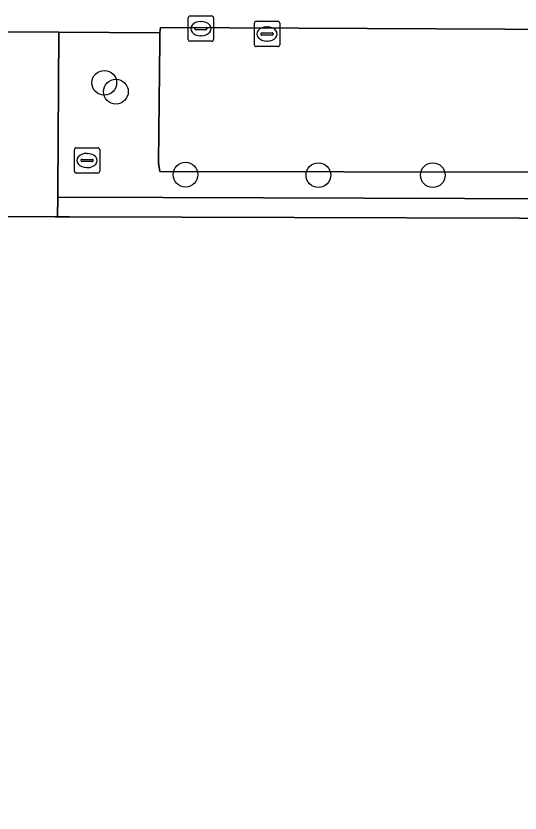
# Model space of a CAD drawing. Extents: x 161477 to 163040, y 383680 to 384871.
# Drawn here: x 162625.52 to 162645.44, y 384309.41 to 384340.9 of the extents above; entities that cross this region are included whole.
import ezdxf

# ---------------------------------------------------------------- set-up
doc = ezdxf.new("R2010")
doc.units = 0
for name, color, linetype in [('IMGEO_Boom', 7, 'Continuous'), ('IMGEO_Groenvoorziening', 7, 'Continuous'), ('IMGEO_Kolk', 7, 'Continuous'), ('IMGEO_Pand', 7, 'Continuous'), ('IMGEO_Parkeervlak_open', 7, 'Continuous'), ('IMGEO_Rijbaan_lokaal_open', 7, 'Continuous'), ('IMGEO_Rioolput', 7, 'Continuous'), ('IMGEO_Terreindeel_halfverhard', 7, 'Continuous'), ('IMGEO_Voetpad_open', 7, 'Continuous')]:
    doc.layers.add(name, color=color, linetype=linetype)

msp = doc.modelspace()

# ---------------------------------------------------------------- linework, layer by layer
at = {"layer": 'IMGEO_Boom'}
for centre in [(162629.01, 384338.26), (162629.47, 384337.91), (162632.22, 384334.63), (162637.47, 384334.61), (162641.99, 384334.61)]:
    msp.add_circle(centre, 0.489, dxfattribs=at)
at = {"layer": 'IMGEO_Groenvoorziening'}
msp.add_lwpolyline([(162653.019, 384334.718), (162631.203, 384334.755), (162631.164, 384334.999), (162631.156, 384335.123), (162631.206, 384339.91), (162631.208, 384340.238), (162627.215, 384340.258), (162627.178, 384333.962), (162627.175, 384333.735), (162631.336, 384333.722), (162655.154, 384333.649), (162655.154, 384333.742), (162655.154, 384333.874), (162652.967, 384333.881)], close=True, dxfattribs=at)
at = {"layer": 'IMGEO_Kolk'}
for p, q in [((162632.326, 384339.975), (162632.326, 384340.827)), ((162632.401, 384340.901), (162633.253, 384340.901)), ((162633.327, 384340.827), (162633.327, 384339.975)), ((162632.814, 384340.681), (162632.839, 384340.681)), ((162634.942, 384339.763), (162634.942, 384340.615)), ((162635.017, 384340.689), (162635.869, 384340.689)), ((162635.943, 384340.615), (162635.943, 384339.763)), ((162632.585, 384340.395), (162632.585, 384340.407)), ((162633.023, 384340.358), (162632.625, 384340.358)), ((162632.628, 384340.444), (162633.026, 384340.444)), ((162633.069, 384340.407), (162633.069, 384340.395)), ((162635.201, 384340.183), (162635.201, 384340.195)), ((162635.244, 384340.232), (162635.642, 384340.232)), ((162635.43, 384340.469), (162635.455, 384340.469)), ((162635.685, 384340.195), (162635.685, 384340.183)), ((162633.253, 384339.901), (162632.401, 384339.901)), ((162632.837, 384340.121), (162632.812, 384340.121)), ((162635.639, 384340.146), (162635.241, 384340.146)), ((162635.453, 384339.909), (162635.428, 384339.909)), ((162635.869, 384339.689), (162635.017, 384339.689))]:
    msp.add_line(p, q, dxfattribs=at)
for points in [[(162632.326, 384339.975), (162632.326, 384340.827)], [(162632.401, 384340.901), (162633.253, 384340.901)], [(162633.327, 384340.827), (162633.327, 384339.975)], [(162634.942, 384339.763), (162634.942, 384340.615)], [(162635.017, 384340.689), (162635.869, 384340.689)], [(162635.943, 384340.615), (162635.943, 384339.763)], [(162633.253, 384339.901), (162632.401, 384339.901)], [(162635.869, 384339.689), (162635.017, 384339.689)]]:
    msp.add_lwpolyline(points, dxfattribs=at)
for centre, radius, start, end in [((162632.403, 384340.825), 0.0765, 91.552, 178.448), ((162632.403, 384340.825), 0.0765, 91.552, 178.448), ((162633.251, 384340.825), 0.0765, 1.552, 88.448), ((162633.251, 384340.825), 0.0765, 1.552, 88.448), ((162635.019, 384340.613), 0.0765, 91.552, 178.448), ((162635.019, 384340.613), 0.0765, 91.552, 178.448), ((162635.867, 384340.613), 0.0765, 1.552, 88.448), ((162635.867, 384340.613), 0.0765, 1.552, 88.448), ((162632.625, 384340.404), 0.0403, 85.8775, 175.7526), ((162632.622, 384340.394), 0.0366, 178.938, 274.7102), ((162633.026, 384340.401), 0.043, 264.8664, 352.4533), ((162633.03, 384340.406), 0.0386, 1.7309, 96.639), ((162635.241, 384340.192), 0.0403, 85.8775, 175.7526), ((162635.238, 384340.182), 0.0366, 178.938, 274.7102), ((162635.642, 384340.189), 0.043, 264.8664, 352.4533), ((162635.646, 384340.194), 0.0386, 1.7309, 96.639), ((162632.403, 384339.977), 0.0765, 181.552, 268.448), ((162632.403, 384339.977), 0.0765, 181.552, 268.448), ((162633.251, 384339.977), 0.0765, 271.552, 358.448), ((162633.251, 384339.977), 0.0765, 271.552, 358.448), ((162635.019, 384339.765), 0.0765, 181.552, 268.448), ((162635.019, 384339.765), 0.0765, 181.552, 268.448), ((162635.867, 384339.765), 0.0765, 271.552, 358.448), ((162635.867, 384339.765), 0.0765, 271.552, 358.448)]:
    msp.add_arc(centre, radius, start, end, dxfattribs=at)
for centre, major_axis, ratio, start_param, end_param in [((162632.813, 384340.401), (-0.387, 0.002), 0.722429, 4.712389, 7.853982), ((162632.838, 384340.401), (-0.39, 0.002), 0.717154, 1.570796, 4.712389), ((162635.429, 384340.189), (-0.387, 0.002), 0.722429, 4.712389, 7.853982), ((162635.454, 384340.189), (-0.39, 0.002), 0.717154, 1.570796, 4.712389)]:
    msp.add_ellipse(centre, major_axis=major_axis, ratio=ratio, start_param=start_param, end_param=end_param, dxfattribs=at)
at = {"layer": 'IMGEO_Pand'}
msp.add_lwpolyline([(162654.279, 384332.889), (162627.643, 384332.965), (162627.164, 384332.967), (162627.064, 384332.967), (162625.177, 384332.971), (162625.067, 384332.971), (162612.571, 384333.008), (162612.532, 384322.325), (162612.523, 384318.373), (162612.499, 384307.798), (162612.503, 384304.07), (162612.48, 384301.754), (162612.47, 384300.639), (162612.468, 384300.459), (162612.468, 384300.387), (162612.471, 384297.109), (162612.465, 384293.257), (162612.46, 384289.901), (162612.46, 384289.345), (162612.462, 384286.402), (162612.463, 384284.105), (162612.455, 384282.736)], dxfattribs=at)
at = {"layer": 'IMGEO_Parkeervlak_open'}
msp.add_lwpolyline([(162653.024, 384340.115), (162653.022, 384340.338), (162631.227, 384340.443), (162631.208, 384340.238), (162631.206, 384339.91), (162631.156, 384335.123), (162631.164, 384334.999), (162631.203, 384334.755), (162653.019, 384334.718), (162653.03, 384334.879)], close=True, dxfattribs=at)
at = {"layer": 'IMGEO_Rijbaan_lokaal_open'}
msp.add_lwpolyline([(162617.387, 384340.291), (162625.115, 384340.271), (162627.215, 384340.258), (162631.208, 384340.238), (162631.227, 384340.443), (162653.022, 384340.338), (162653.024, 384340.115)], dxfattribs=at)
at = {"layer": 'IMGEO_Rioolput'}
for p, q in [((162627.829, 384334.764), (162627.829, 384335.616)), ((162627.904, 384335.69), (162628.756, 384335.69)), ((162628.317, 384335.47), (162628.342, 384335.47)), ((162628.83, 384335.616), (162628.83, 384334.764)), ((162628.088, 384335.184), (162628.088, 384335.196)), ((162628.526, 384335.147), (162628.128, 384335.147)), ((162628.131, 384335.233), (162628.529, 384335.233)), ((162628.572, 384335.196), (162628.572, 384335.184)), ((162628.34, 384334.91), (162628.315, 384334.91)), ((162628.756, 384334.69), (162627.904, 384334.69))]:
    msp.add_line(p, q, dxfattribs=at)
for points in [[(162627.829, 384334.764), (162627.829, 384335.616)], [(162627.904, 384335.69), (162628.756, 384335.69)], [(162628.83, 384335.616), (162628.83, 384334.764)], [(162628.756, 384334.69), (162627.904, 384334.69)]]:
    msp.add_lwpolyline(points, dxfattribs=at)
for centre, radius, start, end in [((162627.906, 384335.614), 0.0765, 91.552, 178.448), ((162627.906, 384335.614), 0.0765, 91.552, 178.448), ((162628.754, 384335.614), 0.0765, 1.552, 88.448), ((162628.754, 384335.614), 0.0765, 1.552, 88.448), ((162628.128, 384335.193), 0.0403, 85.8775, 175.7526), ((162628.125, 384335.183), 0.0366, 178.938, 274.7102), ((162628.529, 384335.19), 0.043, 264.8664, 352.4533), ((162628.533, 384335.195), 0.0386, 1.7309, 96.639), ((162627.906, 384334.766), 0.0765, 181.552, 268.448), ((162627.906, 384334.766), 0.0765, 181.552, 268.448), ((162628.754, 384334.766), 0.0765, 271.552, 358.448), ((162628.754, 384334.766), 0.0765, 271.552, 358.448)]:
    msp.add_arc(centre, radius, start, end, dxfattribs=at)
for centre, major_axis, ratio, start_param, end_param in [((162628.316, 384335.19), (-0.387, 0.002), 0.722429, 4.712389, 7.853982), ((162628.341, 384335.19), (-0.39, 0.002), 0.717154, 1.570796, 4.712389)]:
    msp.add_ellipse(centre, major_axis=major_axis, ratio=ratio, start_param=start_param, end_param=end_param, dxfattribs=at)
at = {"layer": 'IMGEO_Terreindeel_halfverhard'}
msp.add_lwpolyline([(162655.154, 384333.649), (162631.336, 384333.722), (162627.175, 384333.735), (162627.164, 384332.967), (162627.643, 384332.965), (162654.279, 384332.889), (162654.224, 384314.699), (162647.953, 384314.719), (162647.023, 384314.722), (162647.01, 384309.857), (162647.949, 384309.853), (162648.011, 384309.853), (162648.027, 384313.726), (162655.122, 384313.702), (162655.134, 384315.005), (162655.134, 384315.254), (162655.138, 384318.089), (162655.14, 384320.474), (162655.143, 384322.921), (162655.146, 384325.342), (162655.148, 384327.79), (162655.151, 384330.203), (162655.155, 384332.626)], close=True, dxfattribs=at)
at = {"layer": 'IMGEO_Voetpad_open'}
msp.add_lwpolyline([(162627.215, 384340.258), (162625.115, 384340.271), (162625.076, 384333.958), (162625.074, 384333.741), (162625.067, 384332.971), (162625.177, 384332.971), (162627.064, 384332.967), (162627.164, 384332.967), (162627.175, 384333.735), (162627.178, 384333.962)], close=True, dxfattribs=at)

doc.saveas('drawing.dxf')
